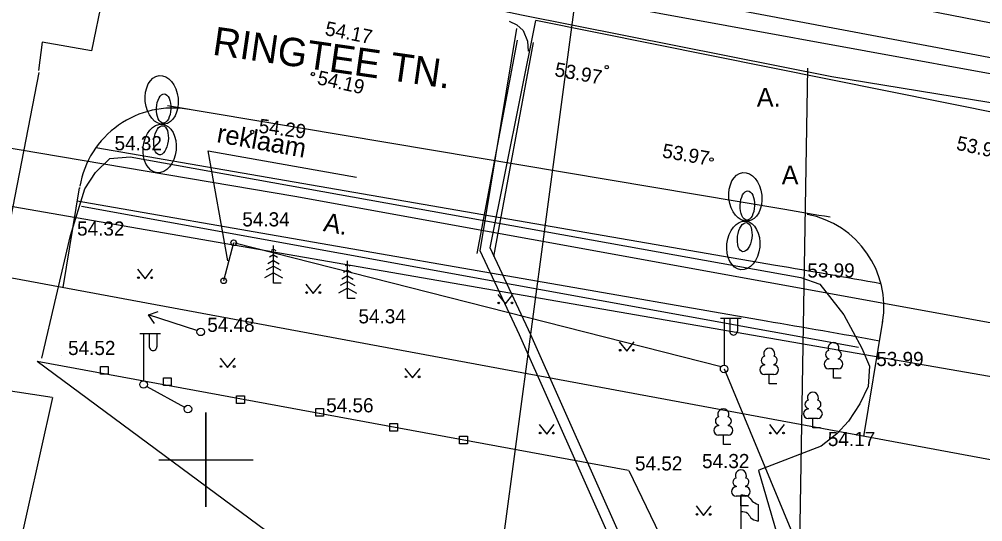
# Model space of a CAD drawing. Extents: x 9156 to 9809, y 2728 to 4000.
# Drawn here: x 9690.1 to 9741.2, y 3646.7 to 3673.3 of the extents above; entities that cross this region are included whole.
import ezdxf

# ---------------------------------------------------------------- set-up
doc = ezdxf.new("R2010")
doc.units = 0
for name, color, linetype in [('Level 1', 7, 'Continuous'), ('Level 12', 7, 'Continuous'), ('Level 15', 7, 'Continuous'), ('Level 16', 7, 'Continuous'), ('Level 17', 7, 'Continuous'), ('Level 18', 7, 'Continuous'), ('Level 54', 7, 'Continuous'), ('Level 56', 7, 'Continuous'), ('Level 58', 7, 'Continuous'), ('Level 8', 7, 'Continuous')]:
    doc.layers.add(name, color=color, linetype=linetype)

# ---------------------------------------------------------------- blocks, each defined once
blk = doc.blocks.new('KKOL')
at = {"layer": 'Level 58'}
for p, q in [((0, 1.59349), (0, -1.5935)), ((-1.5935, 0), (1.59349, 0))]:
    blk.add_line(p, q, dxfattribs=at)

msp = doc.modelspace()

# ---------------------------------------------------------------- linework, layer by layer
at = {"layer": 'Level 1'}
msp.add_line((9759.918, 3646.584), (9552.269, 3685.137), dxfattribs=at)
msp.add_line((9759.918, 3646.584), (9552.269, 3685.137), dxfattribs=at)
at = {"layer": 'Level 12'}
msp.add_line((9664.418, 3667.801), (9759.948, 3651.236), dxfattribs=at)
at = {"layer": 'Level 15'}
for p, q in [((9616.01, 3678.92), (9704.718, 3663.964)), ((9704.718, 3663.964), (9759.628, 3653.993))]:
    msp.add_line(p, q, dxfattribs=at)
at = {"layer": 'Level 16'}
msp.add_line((9680.691, 3682.788), (9760.055, 3667.827), dxfattribs=at)
at = {"layer": 'Level 17'}
for p, q in [((9713.128, 3625.933), (9719.527, 3673.974)), ((9730.185, 3660.293), (9694.155, 3666.517)), ((9729.687, 3657.335), (9693.18, 3663.699))]:
    msp.add_line(p, q, dxfattribs=at)
for radius, start in [(497, 79.79921), (494, 79.74526)]:
    msp.add_arc((9647.759, 3170.176), radius, start, 80.45363, dxfattribs=at)
at = {"layer": 'Level 18'}
for p, q in [((9730.682, 3663.252), (9697.955, 3668.756)), ((9692.426, 3659.115), (9693.295, 3664.396)), ((9734.873, 3651.234), (9735.878, 3657.343))]:
    msp.add_line(p, q, dxfattribs=at)
for centre, radius, start, end in [((9698.237, 3663.63), 5, 80.0488, 170.1723), ((9698.225, 3663.564), 5, 170.1723, 170.6581), ((9647.759, 3170.176), 500, 80.1749, 80.45363), ((9730.933, 3658.084), 5, 350.6581, 79.1962)]:
    msp.add_arc(centre, radius, start, end, dxfattribs=at)
at = {"layer": 'Level 54'}
for p, q in [((9746.659, 3672.134), (9709.302, 3679.48)), ((9694.832, 3676.045), (9693.929, 3671.668)), ((9720.234, 3674.349), (9804.862, 3658.927)), ((9714.532, 3661.068), (9716.48, 3672.838)), ((9715.056, 3661.218), (9717.48, 3673.261)), ((9716.063, 3673.231), (9716.474, 3673.042)), ((9716.474, 3673.042), (9716.814, 3672.74)), ((9749.981, 3666.732), (9717.48, 3673.261)), ((9716.814, 3672.74), (9717.04, 3672.172)), ((9691.319, 3672.121), (9691.118, 3670.611)), ((9693.929, 3671.668), (9691.319, 3672.121)), ((9716.496, 3672.235), (9714.357, 3660.929)), ((9717.346, 3672.098), (9715.235, 3660.764)), ((9717.04, 3672.172), (9717.078, 3671.642)), ((9691.136, 3670.522), (9687.909, 3653.919)), ((9731.891, 3670.737), (9731.461, 3645.424)), ((9701.166, 3660.532), (9700.124, 3666.366)), ((9700.124, 3666.366), (9707.971, 3664.962)), ((9694.913, 3665.96), (9694.913, 3665.96)), ((9695.979, 3666.049), (9695.979, 3666.049)), ((9694.15, 3665.208), (9694.15, 3665.208)), ((9693.575, 3664.352), (9693.575, 3664.352)), ((9693.407, 3663.44), (9693.407, 3663.44)), ((9692.818, 3661.871), (9692.818, 3661.871)), ((9701.468, 3661.492), (9700.935, 3659.477)), ((9701.468, 3661.492), (9701.468, 3661.492)), ((9727.299, 3654.916), (9701.533, 3661.466)), ((9703.577, 3661.146), (9703.451, 3661.076)), ((9703.577, 3659.346), (9703.577, 3661.346)), ((9703.577, 3661.146), (9703.703, 3661.076)), ((9716.62, 3656.608), (9714.532, 3661.068)), ((9717.219, 3656.608), (9715.056, 3661.218)), ((9703.577, 3660.546), (9703.279, 3660.38)), ((9703.577, 3660.846), (9703.365, 3660.728)), ((9703.577, 3660.846), (9703.789, 3660.728)), ((9703.577, 3660.546), (9703.875, 3660.38)), ((9696.372, 3660.09), (9696.775, 3659.584)), ((9696.775, 3659.584), (9697.172, 3660.09)), ((9703.577, 3660.246), (9703.193, 3660.033)), ((9703.577, 3660.246), (9703.961, 3660.033)), ((9707.501, 3660.037), (9707.289, 3659.919)), ((9707.501, 3660.337), (9707.375, 3660.267)), ((9707.501, 3658.537), (9707.501, 3660.537)), ((9707.501, 3660.337), (9707.627, 3660.267)), ((9707.501, 3660.037), (9707.713, 3659.919)), ((9703.577, 3659.896), (9703.102, 3659.632)), ((9703.577, 3659.896), (9704.052, 3659.632)), ((9707.501, 3659.737), (9707.203, 3659.571)), ((9707.501, 3659.737), (9707.799, 3659.571)), ((9731.527, 3659.652), (9731.527, 3659.652)), ((9700.935, 3659.477), (9700.935, 3659.477)), ((9703.577, 3659.346), (9703.577, 3659.346)), ((9703.977, 3659.346), (9703.577, 3659.346)), ((9705.287, 3659.304), (9705.69, 3658.799)), ((9705.69, 3658.799), (9706.087, 3659.304)), ((9707.501, 3659.087), (9707.026, 3658.823)), ((9707.501, 3659.437), (9707.117, 3659.224)), ((9707.501, 3659.437), (9707.885, 3659.224)), ((9707.501, 3659.087), (9707.976, 3658.823)), ((9732.536, 3659.296), (9732.536, 3659.296)), ((9707.501, 3658.537), (9707.501, 3658.537)), ((9707.901, 3658.537), (9707.501, 3658.537)), ((9715.469, 3658.756), (9715.872, 3658.25)), ((9715.872, 3658.25), (9716.269, 3658.756)), ((9727.265, 3657.505), (9728.365, 3657.505)), ((9727.465, 3657.505), (9727.465, 3655.005)), ((9727.765, 3657.505), (9727.765, 3656.805)), ((9728.165, 3657.505), (9728.165, 3656.805)), ((9733.805, 3657.679), (9733.805, 3657.679)), ((9696.494, 3656.683), (9697.594, 3656.683)), ((9696.694, 3656.683), (9696.694, 3654.183)), ((9696.994, 3656.683), (9696.994, 3655.983)), ((9697.394, 3656.683), (9697.394, 3655.983)), ((9699.719, 3656.771), (9699.719, 3656.771)), ((9729.719, 3627.186), (9716.62, 3656.608)), ((9730.318, 3627.186), (9717.219, 3656.608)), ((9721.905, 3656.249), (9722.308, 3655.744)), ((9722.308, 3655.744), (9722.705, 3656.249)), ((9734.593, 3655.961), (9734.593, 3655.961)), ((9692.34, 3655.545), (9692.34, 3655.545)), ((9734.761, 3655.907), (9734.761, 3655.907)), ((9691.046, 3655.196), (9691.046, 3655.196)), ((9722.019, 3632.313), (9691.046, 3655.196)), ((9691.3, 3655.383), (9691.3, 3655.383)), ((9700.744, 3655.386), (9701.147, 3654.88)), ((9701.147, 3654.88), (9701.544, 3655.386)), ((9729.605, 3655.045), (9729.605, 3655.013)), ((9730.105, 3655.045), (9730.105, 3655.013)), ((9733.011, 3655.351), (9733.011, 3655.319)), ((9733.511, 3655.351), (9733.511, 3655.319)), ((9735.178, 3654.96), (9735.178, 3654.96)), ((9694.613, 3654.737), (9694.613, 3654.737)), ((9710.548, 3654.839), (9710.951, 3654.333)), ((9710.951, 3654.333), (9711.348, 3654.839)), ((9727.465, 3654.805), (9727.465, 3654.805)), ((9727.465, 3654.805), (9727.465, 3654.805)), ((9730.105, 3654.513), (9729.605, 3654.513)), ((9729.855, 3654.013), (9729.855, 3654.513)), ((9733.511, 3654.819), (9733.011, 3654.819)), ((9733.261, 3654.319), (9733.261, 3654.819)), ((9687.909, 3653.919), (9691.852, 3653.304)), ((9696.694, 3653.983), (9696.694, 3653.983)), ((9697.953, 3654.126), (9697.953, 3654.126)), ((9729.855, 3654.013), (9729.855, 3654.013)), ((9730.255, 3654.013), (9729.855, 3654.013)), ((9733.261, 3654.319), (9733.261, 3654.319)), ((9733.661, 3654.319), (9733.261, 3654.319)), ((9696.865, 3653.879), (9698.87, 3652.776)), ((9735.094, 3653.882), (9735.094, 3653.882)), ((9701.834, 3653.187), (9701.834, 3653.187)), ((9734.666, 3652.962), (9734.666, 3652.962)), ((9699.047, 3652.684), (9699.047, 3652.684)), ((9700, 3652.5), (9700, 3647.5)), ((9700, 3652.5), (9700, 3647.5)), ((9700, 3652.5), (9700, 3647.5)), ((9700, 3647.5), (9700, 3652.5)), ((9706.023, 3652.508), (9706.023, 3652.508)), ((9731.922, 3652.716), (9731.922, 3652.684)), ((9732.422, 3652.716), (9732.422, 3652.684)), ((9729.864, 3651.861), (9730.267, 3651.355)), ((9730.267, 3651.355), (9730.664, 3651.861)), ((9732.422, 3652.184), (9731.922, 3652.184)), ((9732.172, 3651.684), (9732.172, 3652.184)), ((9734.061, 3652.042), (9734.061, 3652.042)), ((9709.946, 3651.714), (9709.946, 3651.714)), ((9717.662, 3651.859), (9718.065, 3651.354)), ((9718.065, 3651.354), (9718.462, 3651.859)), ((9727.173, 3651.834), (9727.173, 3651.802)), ((9727.673, 3651.834), (9727.673, 3651.802)), ((9732.172, 3651.684), (9732.172, 3651.684)), ((9732.572, 3651.684), (9732.172, 3651.684)), ((9733.446, 3651.364), (9733.446, 3651.364)), ((9713.651, 3651.035), (9713.651, 3651.035)), ((9727.673, 3651.302), (9727.173, 3651.302)), ((9727.423, 3650.802), (9727.423, 3651.302)), ((9727.423, 3650.802), (9727.423, 3650.802)), ((9727.823, 3650.802), (9727.423, 3650.802)), ((9732.613, 3650.722), (9732.613, 3650.722)), ((9697.5, 3650), (9702.5, 3650)), ((9697.5, 3650), (9702.5, 3650)), ((9700, 3650), (9702.5, 3650)), ((9700, 3650), (9702.5, 3650)), ((9722.391, 3649.427), (9722.391, 3649.427)), ((9729.292, 3649.435), (9729.292, 3649.435)), ((9729.299, 3649.444), (9729.299, 3649.444)), ((9728.103, 3648.595), (9728.103, 3648.563)), ((9728.603, 3648.595), (9728.603, 3648.563)), ((9728.603, 3648.063), (9728.103, 3648.063)), ((9728.353, 3647.563), (9728.353, 3648.063)), ((9728.368, 3646.212), (9728.368, 3648.138)), ((9725.976, 3647.55), (9726.379, 3647.045)), ((9726.379, 3647.045), (9726.776, 3647.55)), ((9728.353, 3647.563), (9728.353, 3647.563)), ((9728.753, 3647.563), (9728.353, 3647.563)), ((9729.269, 3647.634), (9729.269, 3646.744))]:
    msp.add_line(p, q, dxfattribs=at)
for points in [[(9668.849, 3683.691), (9716.728, 3673.571), (9733.181, 3670.306), (9749.81, 3667.577), (9753.185, 3667.02), (9755.937, 3666.713), (9759.285, 3666.165), (9760.87, 3667.83), (9761.204, 3674.559), (9762.185, 3706.838)], [(9691.3, 3655.383), (9692.818, 3661.871), (9693.575, 3664.352), (9694.15, 3665.208), (9694.913, 3665.96), (9695.979, 3666.049), (9731.527, 3659.652), (9732.536, 3659.296), (9733.805, 3657.679), (9734.761, 3655.907), (9735.178, 3654.96), (9735.094, 3653.882), (9734.666, 3652.962), (9734.061, 3652.042), (9733.446, 3651.364), (9732.613, 3650.722), (9729.299, 3649.444), (9729.292, 3649.435), (9736.423, 3624.919), (9736.74, 3623.992)], [(9693.407, 3663.44), (9734.593, 3655.961)], [(9697.264, 3657.222), (9696.948, 3657.672), (9697.468, 3657.852)], [(9699.516, 3656.841), (9696.948, 3657.672)], [(9722.391, 3649.427), (9691.046, 3655.196)], [(9727.465, 3654.805), (9731.006, 3646.302), (9734.12, 3636.419), (9735.332, 3632.386), (9736.397, 3628.482), (9739.087, 3620.148), (9740.714, 3617.946), (9747.788, 3616.045), (9750, 3615.222)], [(9682.957, 3628.768), (9686.632, 3629.84), (9691.876, 3653.299)], [(9722.405, 3649.434), (9741.367, 3610.086)]]:
    msp.add_lwpolyline(points, dxfattribs=at)
for points in [[(9694.405, 3654.94), (9694.821, 3654.94), (9694.821, 3654.534), (9694.405, 3654.534)], [(9697.745, 3654.329), (9698.161, 3654.329), (9698.161, 3653.923), (9697.745, 3653.923)], [(9701.626, 3653.39), (9702.042, 3653.39), (9702.042, 3652.984), (9701.626, 3652.984)], [(9705.815, 3652.711), (9706.231, 3652.711), (9706.231, 3652.305), (9705.815, 3652.305)], [(9709.738, 3651.917), (9710.154, 3651.917), (9710.154, 3651.511), (9709.738, 3651.511)], [(9713.443, 3651.238), (9713.859, 3651.238), (9713.859, 3650.832), (9713.443, 3650.832)]]:
    msp.add_lwpolyline(points, close=True, dxfattribs=at)
for centre, radius in [((9721.245, 3670.794), 0.0909), ((9705.667, 3670.43), 0.0909), ((9702.452, 3667.362), 0.0909), ((9726.794, 3665.906), 0.0909), ((9701.468, 3661.492), 0.148), ((9696.422, 3659.64), 0.0428), ((9697.122, 3659.64), 0.0452), ((9700.935, 3659.477), 0.148), ((9705.337, 3658.854), 0.0428), ((9706.037, 3658.854), 0.0452), ((9715.519, 3658.306), 0.0428), ((9716.219, 3658.306), 0.0452), ((9699.719, 3656.771), 0.2), ((9721.955, 3655.799), 0.0428), ((9722.655, 3655.799), 0.0452), ((9700.794, 3654.936), 0.0428), ((9701.494, 3654.936), 0.0452), ((9727.465, 3654.805), 0.2), ((9710.598, 3654.389), 0.0428), ((9711.298, 3654.389), 0.0452), ((9696.694, 3653.983), 0.2), ((9699.047, 3652.684), 0.2), ((9717.712, 3651.409), 0.0428), ((9718.412, 3651.409), 0.0452), ((9729.914, 3651.411), 0.0428), ((9730.614, 3651.411), 0.0452), ((9726.026, 3647.1), 0.0428), ((9726.726, 3647.1), 0.0452)]:
    msp.add_circle(centre, radius, dxfattribs=at)
for centre, radius, start, end in [((9727.965, 3656.805), 0.2, 179.9393, 0.0607), ((9697.194, 3655.983), 0.2, 179.9393, 0.0607), ((9733.261, 3655.919), 0.292, 332.5799, 207.4201), ((9729.655, 3655.263), 0.224, 105.2441, 257.079), ((9729.855, 3655.613), 0.292, 332.5799, 207.4201), ((9730.055, 3655.263), 0.224, 282.921, 74.7559), ((9733.061, 3655.569), 0.224, 105.2441, 257.079), ((9733.461, 3655.569), 0.224, 282.921, 74.7559), ((9729.605, 3654.763), 0.25, 90, 270), ((9730.105, 3654.763), 0.25, 270, 90), ((9733.011, 3655.069), 0.25, 90, 270), ((9733.511, 3655.069), 0.25, 270, 90), ((9732.172, 3653.284), 0.292, 332.5799, 207.4201), ((9731.972, 3652.934), 0.224, 105.2441, 257.079), ((9732.372, 3652.934), 0.224, 282.921, 74.7559), ((9727.423, 3652.402), 0.292, 332.5799, 207.4201), ((9731.922, 3652.434), 0.25, 90, 270), ((9732.422, 3652.434), 0.25, 270, 90), ((9727.223, 3652.052), 0.224, 105.2441, 257.079), ((9727.623, 3652.052), 0.224, 282.921, 74.7559), ((9727.173, 3651.552), 0.25, 90, 270), ((9727.673, 3651.552), 0.25, 270, 90), ((9728.353, 3649.163), 0.292, 332.5799, 207.4201), ((9728.153, 3648.813), 0.224, 105.2441, 257.079), ((9728.553, 3648.813), 0.224, 282.921, 74.7559), ((9728.103, 3648.313), 0.25, 90, 270), ((9728.603, 3648.313), 0.25, 270, 90)]:
    msp.add_arc(centre, radius, start, end, dxfattribs=at)
for points in [[(9728.368, 3648.138), (9728.718, 3648.073), (9728.95, 3647.807), (9729.269, 3647.634)], [(9728.368, 3647.263), (9728.695, 3647.174), (9728.862, 3646.941), (9729.27, 3646.745)]]:
    msp.add_spline(points, degree=3, dxfattribs=at)
at = {"layer": 'Level 56'}
for p, q in [((9730.682, 3663.252), (9697.955, 3668.756)), ((9730.185, 3660.293), (9694.155, 3666.517)), ((9692.426, 3659.115), (9693.295, 3664.396)), ((9729.687, 3657.335), (9693.18, 3663.699)), ((9734.873, 3651.234), (9735.878, 3657.343))]:
    msp.add_line(p, q, dxfattribs=at)
for centre, radius, start, end in [((9698.237, 3663.63), 5, 80.0488, 170.1723), ((9698.225, 3663.564), 5, 170.1723, 170.6581), ((9647.759, 3170.176), 500, 80.1749, 80.45363), ((9730.933, 3658.084), 5, 350.6581, 79.1962), ((9647.759, 3170.176), 497, 79.79921, 80.45363), ((9647.759, 3170.176), 494, 79.74526, 80.45363)]:
    msp.add_arc(centre, radius, start, end, dxfattribs=at)
at = {"layer": 'Level 8'}
for centre, major_axis, ratio in [((9697.652, 3669.061), (0.134, -1.286), 0.674652), ((9697.652, 3669.061), (0.134, -1.286), 0.674652), ((9697.652, 3669.061), (0.134, -1.286), 0.674652), ((9697.652, 3669.061), (0.134, -1.286), 0.674652), ((9697.759, 3668.605), (-0.027, -0.777), 0.486914), ((9697.759, 3668.605), (-0.027, -0.777), 0.486914), ((9697.759, 3668.605), (-0.027, -0.777), 0.486914), ((9697.759, 3668.605), (-0.027, -0.777), 0.486914), ((9697.545, 3666.488), (0.134, 1.286), 0.674652), ((9697.545, 3666.488), (0.134, 1.286), 0.674652), ((9697.545, 3666.488), (0.134, 1.286), 0.674652), ((9697.545, 3666.488), (0.134, 1.286), 0.674652), ((9697.618, 3666.924), (0.102, 0.771), 0.486914), ((9697.618, 3666.924), (0.102, 0.771), 0.486914), ((9697.618, 3666.924), (0.102, 0.771), 0.486914), ((9697.618, 3666.924), (0.102, 0.771), 0.486914), ((9728.588, 3663.924), (0.134, -1.286), 0.674652), ((9728.588, 3663.924), (0.134, -1.286), 0.674652), ((9728.588, 3663.924), (0.134, -1.286), 0.674652), ((9728.588, 3663.924), (0.134, -1.286), 0.674652), ((9728.695, 3663.469), (-0.027, -0.777), 0.486914), ((9728.695, 3663.469), (-0.027, -0.777), 0.486914), ((9728.695, 3663.469), (-0.027, -0.777), 0.486914), ((9728.695, 3663.469), (-0.027, -0.777), 0.486914), ((9728.481, 3661.352), (0.134, 1.286), 0.674652), ((9728.481, 3661.352), (0.134, 1.286), 0.674652), ((9728.481, 3661.352), (0.134, 1.286), 0.674652), ((9728.481, 3661.352), (0.134, 1.286), 0.674652), ((9728.554, 3661.788), (0.102, 0.771), 0.486914), ((9728.554, 3661.788), (0.102, 0.771), 0.486914), ((9728.554, 3661.788), (0.102, 0.771), 0.486914), ((9728.554, 3661.788), (0.102, 0.771), 0.486914)]:
    msp.add_ellipse(centre, major_axis=major_axis, ratio=ratio, dxfattribs=at)

# ---------------------------------------------------------------- block references
at = {"layer": 'Level 54'}
msp.add_blockref('KKOL', (9700, 3650), dxfattribs=at)

# ---------------------------------------------------------------- texts
for s, height, rotation, p in [('RINGTEE TN.', 1.5, 351.8015, (9700.3, 3671.464)), ('54.17', 0.75, 348.8035, (9706.27, 3672.503)), ('53.97', 0.75, 349.6657, (9718.443, 3670.329)), ('54.19', 0.75, 347.436, (9705.851, 3669.901)), ('54.29', 0.75, 352.6108, (9702.761, 3667.328)), ('reklaam', 1, 349.8561, (9700.529, 3666.83)), ('53.97', 0.75, 350.0143, (9724.144, 3666.021)), ('53.96', 0.75, 347.6263, (9739.726, 3666.433)), ('A.', 1, 349.7078, (9706.178, 3662.117))]:
    msp.add_text(s, height=height, rotation=rotation, dxfattribs=at).set_placement(p)
for s, height, p in [('A.', 1, (9729.195, 3668.701)), ('54.32', 0.75, (9695.155, 3666.393)), ('A', 1, (9730.515, 3664.582)), ('54.34', 0.75, (9701.926, 3662.358)), ('54.32', 0.75, (9693.168, 3661.871)), ('53.99', 0.75, (9731.877, 3659.652)), ('54.48', 0.75, (9700.069, 3656.771)), ('54.34', 0.75, (9708.083, 3657.223)), ('54.52', 0.75, (9692.69, 3655.545)), ('53.99', 0.75, (9735.528, 3654.96)), ('54.56', 0.75, (9706.373, 3652.508)), ('54.17', 0.75, (9732.963, 3650.722)), ('54.52', 0.75, (9722.741, 3649.427)), ('54.32', 0.75, (9726.294, 3649.552))]:
    msp.add_text(s, height=height, dxfattribs=at).set_placement(p)

doc.saveas('drawing.dxf')
